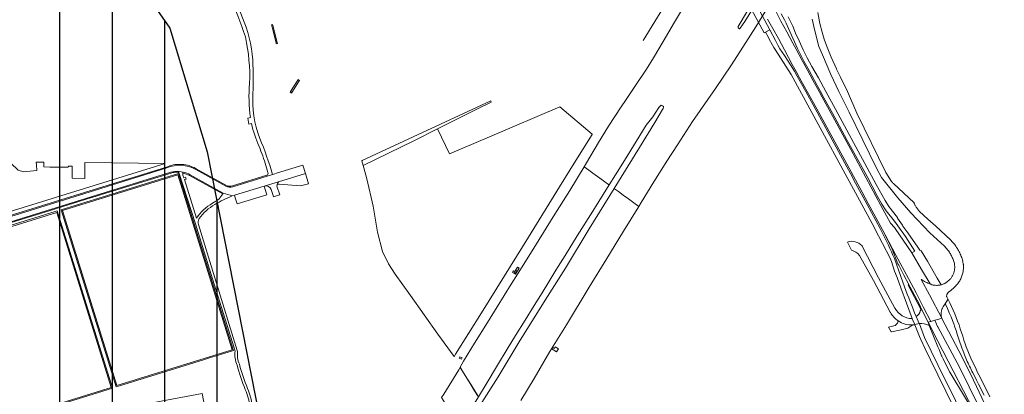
# Model space of a CAD drawing. Extents: x 148869 to 161638, y 453607 to 469810.
# Tile 482 of 656: x 155975 to 156538, y 461327 to 461541. Entities that reach past the tile are written whole.
import ezdxf
from ezdxf.lldxf.tags import DXFTag

# ---------------------------------------------------------------- set-up
doc = ezdxf.new("R2010")
doc.units = 0
doc.layers.add('2024', color=160, linetype='CONTINUOUS')
doc.layers.add('2024 hatch', color=160, linetype='CONTINUOUS')
for name, color, linetype, lineweight in [('B-OI-RI-DRUKLEIDING-G-niet meenemen', 190, 'RI-PERS', 18), ('B-OI-RI-VACUUMLEIDING-G-niet meenemen', 190, 'RI-VACUUM', 18), ('B-RO-VH-VERHARDING_ASFALT-GV', 251, 'CONTINUOUS', 18), ('B-RO-VH-VERHARDING_BEDRIJFSVLOERPLAAT-GV', 251, 'CONTINUOUS', 18), ('B-RO-VH-VERHARDING_GESLOTEN-GV', 251, 'CONTINUOUS', 18), ('B-RO-VH-VERHARDING_GRASBETONSTEEN-GV', 251, 'CONTINUOUS', 18), ('B-RO-VH-VERHARDING_OPEN-GV', 251, 'CONTINUOUS', 18), ('B-RO-VH-VERHARDING_STRAATBAKSTEEN-GV', 251, 'CONTINUOUS', 18), ('B-RO-VH-VERHARDING_TEGEL_RUBBER-GV', 251, 'CONTINUOUS', 18)]:
    doc.layers.add(name, color=color, linetype=linetype, lineweight=lineweight)
tags = doc.linetypes.add('RI-PERS', pattern='A,7,-2,["P",Standard,S=1.8,R=0,X=-0.5,Y=-0.9],-2,7,-2,[102,NLCS.SHX,S=1,R=180,X=0,Y=0],-2', length=22).pattern_tags.tags
tags[6] = DXFTag(74, 10)
tags = doc.linetypes.add('RI-VACUUM', pattern='A,7,-2,["V",Standard,S=1.8,R=0,X=-0.5,Y=-0.9],-2,7,-2,[102,NLCS.SHX,S=1,R=180,X=0,Y=0],-2', length=22).pattern_tags.tags
tags[6] = DXFTag(74, 10)

msp = doc.modelspace()

# ---------------------------------------------------------------- hatches: boundary and pattern name
at = {"layer": '2024 hatch'}
h = msp.add_hatch(dxfattribs=at)
h.set_pattern_fill('ANSI31', color=256, scale=29.988, angle=45)
h.set_pattern_definition([(90, (0, 0), (-29.988, 0), [])])
h.paths.add_polyline_path([(154831.69, 462220.79), (155444.64, 461906.6), (155731.7, 461985.63), (155857.3, 461818.44), (156014.78, 461601.83), (156060.4, 461536.42), (156081.9, 461465.46), (156157.24, 461082.37), (155797.14, 460855.73), (155567.09, 461168.91), (155534.07, 461230.34), (155509.32, 461273.71), (155475.23, 461315.96), (155413.29, 461389.05)])

# ---------------------------------------------------------------- linework, layer by layer
at = {"layer": '2024', "flags": 128}
msp.add_lwpolyline([(154831.69, 462220.79), (155444.64, 461906.6), (155731.7, 461985.63), (155857.3, 461818.44), (156014.78, 461601.83), (156060.4, 461536.42), (156081.9, 461465.46), (156157.24, 461082.37), (155797.14, 460855.73), (155567.09, 461168.91), (155534.07, 461230.34), (155509.32, 461273.71), (155475.23, 461315.96), (155413.29, 461389.05)], close=True, dxfattribs=at)
at = {"layer": 'B-OI-RI-DRUKLEIDING-G-niet meenemen'}
msp.add_line((156358.66, 461573.75), (156331.27, 461529.31), dxfattribs=at)
at = {"layer": 'B-OI-RI-VACUUMLEIDING-G-niet meenemen'}
msp.add_line((156358.66, 461573.75), (156331.27, 461529.31), dxfattribs=at)
at = {"layer": 'B-RO-VH-VERHARDING_ASFALT-GV', "flags": 128}
for points in [[(156380.05, 461579.59), (156372.48, 461593.7), (156369.18, 461592.06), (156400.61, 461533.73), (156403.88, 461535.41), (156395.37, 461551.16), (156388.14, 461564.79)], [(156244.39, 461494.06), (156244.24, 461494.69), (156199.71, 461474.03), (156170.51, 461460.49), (156170.38, 461460.43), (156171.15, 461457.69), (156200.03, 461471.82), (156213.55, 461478.6), (156236.14, 461489.92)], [(156243.39, 461474.12), (156220.43, 461464.29), (156213.55, 461478.6), (156200.03, 461471.82), (156171.15, 461457.69), (156171.53, 461456.37), (156173.28, 461450), (156176.84, 461434.28), (156179.29, 461419.46), (156182.07, 461408.34), (156185.63, 461401.37), (156189.31, 461395.47), (156198.12, 461383.2), (156213.89, 461361.07), (156223.21, 461348.13), (156223.35, 461348.32), (156224.01, 461349.55), (156238.79, 461373.24), (156251.95, 461394.41), (156265.7, 461416.6), (156283.54, 461445.42), (156289.42, 461454.93), (156292.88, 461460.46), (156302.13, 461475.52), (156302.1, 461475.55), (156283.68, 461491.34)], [(155968.2, 461457.68), (155965.24, 461454.43), (155961.96, 461457.4), (155963.12, 461458.68), (155949.5, 461454.59), (155957.23, 461427.72), (156057.74, 461458.85), (156011.86, 461459.32), (156011.81, 461450.28), (156004.59, 461450.32), (156004.64, 461457.33), (156002.71, 461457.35), (156002.15, 461456.76), (155991.7, 461456.79), (155988.32, 461456.85), (155988.36, 461459.57), (155984.8, 461459.61), (155983.95, 461459.65), (155984.09, 461457.92), (155984.38, 461454.71), (155976.68, 461454.02), (155973.76, 461455.02), (155969.43, 461459.04)], [(156494.36, 461367.81), (156495.88, 461368.25), (156491.63, 461376.62), (156487.55, 461384.63), (156483.23, 461392.92), (156475.95, 461406.27), (156469.85, 461417.85), (156473.38, 461410.56), (156473.76, 461409.68), (156477.12, 461401.34), (156477.55, 461400.45), (156480.57, 461394.85), (156483.43, 461389.39), (156484.18, 461387.88), (156489.38, 461377.95), (156490.65, 461375.37)], [(156495.84, 461346.3), (156500, 461337.74), (156522.99, 461290.41), (156525.39, 461291.4), (156506.95, 461329.22), (156505.7, 461331.76), (156500, 461343.46), (156492.38, 461359.08), (156489.37, 461366.93), (156489.32, 461367.06), (156489.27, 461367.18), (156486.72, 461366.5), (156486.77, 461366.38), (156486.82, 461366.25), (156489.48, 461359.68), (156490.15, 461358.01), (156492.79, 461352.57)], [(156500, 461356.91), (156494.36, 461367.81), (156494.91, 461366.14), (156494.95, 461366.01), (156495, 461365.89), (156500, 461353.69), (156500.63, 461352.14), (156502.08, 461348.61), (156502.13, 461348.5), (156502.19, 461348.36), (156502.98, 461346.78), (156506.65, 461339.37), (156506.72, 461339.25), (156506.79, 461339.12), (156510.23, 461333.43), (156511.69, 461331.03), (156523.49, 461311.53)]]:
    msp.add_lwpolyline(points, close=True, dxfattribs=at)
at = {"layer": 'B-RO-VH-VERHARDING_ASFALT-GV'}
for points in [[(156103, 461539.91, 0.048127), (156094.3, 461558.96)], [(156094.21, 461555.09, -0.041309), (156103.67, 461531.33)], [(156108.04, 461515.08, 0.08578), (156103, 461539.91)], [(156103.67, 461531.33, -0.065296), (156106.11, 461504.71)], [(156107.99, 461499.28, 0.026527), (156108.04, 461515.08)], [(156106.11, 461504.71, 0.059479), (156106.59, 461485.12)], [(156111.9, 461473.21, -0.102454), (156107.99, 461499.28)], [(156107.24, 461481.74, 0.055386), (156111.54, 461468.61)], [(156119.18, 461452.53, 0.031397), (156111.9, 461473.21)], [(156111.54, 461468.61, -0.020235), (156115.45, 461457.61)], [(156075.3, 461455.37, 0.236522), (156058.72, 461456.31)], [(156061.04, 461453.83, -0.107497), (156065.71, 461454.18)], [(156067.95, 461452.03, -0.145474), (156067.87, 461453.33)], [(156067.87, 461453.33, -0.053065), (156068.04, 461453.81)], [(156068.04, 461453.81, -0.086763), (156072.03, 461452.35)], [(156116.6, 461453.7, -0.370662), (156115.89, 461452.05)], [(156096.49, 461445.53, -0.215283), (156092.57, 461445.82)], [(156114.36, 461445.81, -0.021445), (156114.5, 461445.85)], [(156114.5, 461445.85, -0.387478), (156118.43, 461443.86)], [(156121.73, 461445.84, -0.07459), (156121.94, 461447)], [(156121.94, 461447, -0.097109), (156122.72, 461448.33)], [(156086.22, 461435.27, -0.052526), (156096.21, 461440.21)], [(156089.12, 461439.17, -0.057765), (156087.82, 461437.81)], [(156091.02, 461441.87, 0.019131), (156096.21, 461440.21)], [(156096.21, 461440.21, -0.019131), (156091.02, 461441.87)], [(156084.79, 461436.04, 0.106146), (156075.64, 461427.46)], [(156077.27, 461427.22, -0.117832), (156086.22, 461435.27)], [(156076.77, 461423.82, -0.206078), (156077.27, 461427.22)], [(156475.06, 461404.27, 0.018403), (156467.92, 461419.64)], [(156487.56, 461371.15, -0.008763), (156480.87, 461388.17)], [(156097.8, 461351.29, 0.133184), (156098.95, 461343.28)], [(156100.28, 461343.74, -0.134825), (156099.19, 461351.12)], [(156098.95, 461343.28, 0.028609), (156103.65, 461329.23)], [(156104.94, 461329.77, -0.028645), (156100.28, 461343.74)], [(156103.65, 461329.23, -0.076416), (156106.27, 461319.62)], [(156107.66, 461319.82, 0.075985), (156104.94, 461329.77)]]:
    msp.add_lwpolyline(points, format="xyb", dxfattribs=at)
at = {"layer": 'B-RO-VH-VERHARDING_ASFALT-GV', "flags": 128}
for points in [[(156402.41, 461541.45), (156405.45, 461536.22), (156408.76, 461530.41), (156412.19, 461523.98), (156414.54, 461519.64), (156416.61, 461515.61), (156418.89, 461511.51), (156420.87, 461507.95), (156423.41, 461503.19), (156425.15, 461500), (156430.7, 461490.19), (156436.36, 461479.61), (156447.81, 461458.61), (156456.57, 461442.4), (156460.16, 461435.9), (156465.53, 461425.8), (156469.85, 461417.85), (156475.95, 461406.27), (156483.23, 461392.92), (156487.55, 461384.63), (156491.63, 461376.62), (156495.88, 461368.25), (156498.25, 461368.93), (156500, 461369.43), (156502.23, 461370.07), (156495.18, 461383.47), (156490.36, 461392.4), (156490.55, 461392.28), (156491.15, 461391.91), (156491.75, 461391.55), (156492.37, 461391.21), (156492.99, 461390.88), (156493.62, 461390.57), (156494.25, 461390.27), (156494.9, 461389.98), (156495.58, 461389.8), (156490.54, 461398.08), (156485.11, 461407.67), (156475.44, 461421.49), (156475.08, 461422.04), (156472.89, 461424.63), (156467.36, 461434.79), (156450.07, 461466.79), (156439.85, 461485.66), (156433.79, 461496.86), (156432.02, 461500), (156428.49, 461506.54), (156425.33, 461512.33), (156422.37, 461517.86), (156418.8, 461524.32), (156417, 461527.77), (156413.51, 461534.22), (156410.17, 461540.41), (156407.42, 461545.68)], [(156427.94, 461541.48), (156429.5, 461534.83), (156431.94, 461525.87), (156433.93, 461521.15), (156438.74, 461509.87), (156443.32, 461500), (156448.48, 461489.8), (156449.26, 461488.19), (156464.85, 461456.22), (156467.66, 461450.81), (156477.04, 461439.04), (156484.52, 461430.5), (156495.4, 461419.16), (156503.75, 461411.4), (156503.96, 461411.18), (156504.36, 461410.76), (156504.76, 461410.32), (156505.14, 461409.87), (156505.51, 461409.41), (156505.87, 461408.94), (156506.21, 461408.47), (156506.54, 461407.98), (156506.86, 461407.48), (156507.16, 461406.98), (156507.45, 461406.47), (156507.73, 461405.95), (156507.99, 461405.42), (156508.24, 461404.89), (156508.48, 461404.34), (156508.7, 461403.8), (156508.9, 461403.24), (156509.09, 461402.69), (156509.26, 461402.12), (156509.42, 461401.56), (156509.55, 461400.57), (156509.57, 461400.4), (156509.6, 461400), (156509.62, 461399.59), (156509.61, 461399.18), (156509.6, 461398.78), (156509.57, 461398.37), (156509.52, 461397.97), (156509.45, 461397.57), (156509.37, 461397.17), (156509.28, 461396.77), (156509.17, 461396.38), (156509.04, 461396), (156508.9, 461395.61), (156508.74, 461395.24), (156508.57, 461394.87), (156508.38, 461394.51), (156508.18, 461394.16), (156507.97, 461393.81), (156507.74, 461393.47), (156507.5, 461393.15), (156507.25, 461392.83), (156506.99, 461392.52), (156506.71, 461392.22), (156505.89, 461391.47), (156505.88, 461391.46), (156505.57, 461391.2), (156505.25, 461390.96), (156504.92, 461390.72), (156504.58, 461390.51), (156504.23, 461390.3), (156503.88, 461390.11), (156503.52, 461389.93), (156503.15, 461389.77), (156502.77, 461389.62), (156502.39, 461389.48), (156502.01, 461389.36), (156501.79, 461389.31), (156501.62, 461389.26), (156501.22, 461389.17), (156500.83, 461389.1), (156500.43, 461389.04), (156500.03, 461389), (156499.62, 461388.98), (156499.22, 461388.97), (156498.42, 461389), (156498.02, 461389.04), (156497.62, 461389.09), (156497.22, 461389.16), (156496.83, 461389.25), (156496.44, 461389.35), (156495.58, 461389.8), (156494.9, 461389.98), (156494.25, 461390.27), (156493.62, 461390.57), (156492.99, 461390.88), (156492.37, 461391.21), (156491.75, 461391.55), (156491.15, 461391.91), (156490.55, 461392.28), (156490.36, 461392.4), (156495.18, 461383.47), (156502.23, 461370.07), (156502.25, 461370.08), (156502.18, 461370.29), (156502.09, 461370.65), (156502.01, 461371), (156501.95, 461371.36), (156501.9, 461371.72), (156501.87, 461372.08), (156501.86, 461372.45), (156501.86, 461372.81), (156501.88, 461373.17), (156501.91, 461373.54), (156501.96, 461373.9), (156502.02, 461374.26), (156502.11, 461374.61), (156502.2, 461374.96), (156502.31, 461375.31), (156502.44, 461375.65), (156502.58, 461375.99), (156502.74, 461376.32), (156502.91, 461376.64), (156503.09, 461376.95), (156503.19, 461377.1), (156504.11, 461378.46), (156505.73, 461380.78), (156505.83, 461380.93), (156505.02, 461382.38), (156505, 461382.59), (156504.99, 461382.79), (156505, 461383), (156505.06, 461383.42), (156505.11, 461383.62), (156505.18, 461383.82), (156505.27, 461384.01), (156505.36, 461384.19), (156505.6, 461384.53), (156505.74, 461384.69), (156505.89, 461384.84), (156506.05, 461384.97), (156506.06, 461384.98), (156507.34, 461386.01), (156509.22, 461387.74), (156510.23, 461388.66), (156510.71, 461389.18), (156511.11, 461389.64), (156511.48, 461390.11), (156511.84, 461390.6), (156512.17, 461391.1), (156512.49, 461391.61), (156512.79, 461392.14), (156513.06, 461392.68), (156513.11, 461392.77), (156513.32, 461393.22), (156513.55, 461393.78), (156513.76, 461394.34), (156513.95, 461394.92), (156514.11, 461395.5), (156514.26, 461396.09), (156514.37, 461396.68), (156514.47, 461397.27), (156514.54, 461397.87), (156514.59, 461398.47), (156514.61, 461398.95), (156514.61, 461399.08), (156514.62, 461399.68), (156514.59, 461400.28), (156514.55, 461400.85), (156514.52, 461401.17), (156514.33, 461402.57), (156514.06, 461403.53), (156513.85, 461404.23), (156513.61, 461404.91), (156513.36, 461405.59), (156513.09, 461406.27), (156512.81, 461406.93), (156512.5, 461407.59), (156512.18, 461408.24), (156511.84, 461408.88), (156511.48, 461409.51), (156511.11, 461410.13), (156510.71, 461410.74), (156510.31, 461411.34), (156509.88, 461411.92), (156509.44, 461412.5), (156508.99, 461413.06), (156508.52, 461413.61), (156508.03, 461414.15), (156507.54, 461414.67), (156507.23, 461414.99), (156498.81, 461422.82), (156494.29, 461426.99), (156489.54, 461431.38), (156487.77, 461433.53), (156487.53, 461433.85), (156487.31, 461434.18), (156487.1, 461434.53), (156486.91, 461434.88), (156486.88, 461434.93), (156486.73, 461435.24), (156486.56, 461435.6), (156486.41, 461435.97), (156486.32, 461436.23), (156474.5, 461447.43), (156474.26, 461447.62), (156474.03, 461447.84), (156473.8, 461448.06), (156473.6, 461448.29), (156473.4, 461448.53), (156470.17, 461453.66), (156453.69, 461487.7), (156448.27, 461500), (156444.24, 461508.37), (156442.03, 461512.97), (156441.97, 461513.09), (156438.94, 461519.75), (156436.22, 461526.46), (156434.93, 461530.12), (156433.79, 461534.05), (156432.47, 461539), (156431.24, 461545.43)], [(156410.38, 461544.51), (156412.18, 461541.22), (156413.12, 461539.21), (156414.44, 461536.25), (156416.94, 461530.59), (156419.58, 461524.66), (156423.25, 461517.47), (156426.27, 461512.06), (156430.82, 461503.59), (156432.77, 461500), (156434.78, 461496.51), (156439.62, 461487.66), (156443.59, 461480.26), (156448.02, 461472.06), (156459.52, 461451.3), (156465.32, 461440.34), (156467.92, 461435.58), (156470.47, 461431.68), (156475.14, 461425.78), (156477.14, 461423.08), (156481.36, 461416.91), (156486.77, 461408.66), (156485.11, 461407.67), (156490.54, 461398.08), (156495.58, 461389.8), (156496.44, 461389.35), (156496.83, 461389.25), (156497.22, 461389.16), (156497.62, 461389.09), (156498.02, 461389.04), (156498.42, 461389), (156499.22, 461388.97), (156499.62, 461388.98), (156500.03, 461389), (156500.43, 461389.04), (156500.83, 461389.1), (156501.22, 461389.17), (156501.62, 461389.26), (156501.79, 461389.31), (156499.57, 461393.11), (156493.95, 461402.74), (156490.42, 461408.8), (156489.61, 461409.22), (156488.49, 461410.83), (156482.73, 461418.98), (156479.95, 461422.81), (156479.74, 461423.48), (156476.82, 461427.55), (156476.82, 461427.8), (156471.91, 461434.09), (156469.73, 461437.6), (156464.74, 461446.8), (156464.72, 461446.85), (156441.35, 461490.01), (156435.89, 461500), (156431.6, 461507.85), (156427.9, 461514.5), (156425.23, 461519.38), (156422.83, 461524.01), (156420.61, 461529.05), (156418.59, 461533.5), (156416.92, 461537.49), (156414.22, 461542.83)], [(156403.88, 461535.41), (156401.4, 461534.13), (156403.04, 461531.02), (156403.33, 461530.48), (156405.39, 461526.63), (156406.11, 461525.37), (156406.88, 461524.13), (156416.1, 461509.82), (156463.46, 461422.25), (156463.96, 461421.34), (156472.62, 461404.49), (156473.34, 461402.55), (156475.23, 461397.09), (156476.74, 461393.49), (156478.85, 461387.54), (156481.99, 461378.69), (156485.2, 461370.06), (156485.25, 461369.93), (156485.3, 461369.81), (156486.72, 461366.5), (156489.27, 461367.18), (156487.61, 461371.03), (156487.56, 461371.15)], [(156467.92, 461419.64), (156466.88, 461421.62), (156459.56, 461435.3), (156452.8, 461447.53), (156449.93, 461453.03), (156447.86, 461456.86), (156429.7, 461490.37), (156424.32, 461500), (156419.51, 461508.94), (156418, 461511.64), (156415.6, 461515.36), (156412.16, 461520.78), (156409.56, 461524.62), (156408.3, 461526.69), (156407.04, 461529.29), (156403.88, 461535.41)], [(156106.59, 461485.12), (156105.04, 461484.87), (156105.7, 461481.39), (156107.24, 461481.74)], [(156058.72, 461456.31), (156011.77, 461441.71), (155952.02, 461423.13), (155924.72, 461414.62), (155925.58, 461411.73), (155925.98, 461411.86), (155964, 461423.73), (156015.41, 461439.71), (156061.04, 461453.83)], [(156092.57, 461445.82), (156075.3, 461455.37)], [(156114.5, 461445.85), (156122.72, 461448.33), (156138.06, 461453), (156136.55, 461457.82), (156122.14, 461453.38), (156120, 461452.76), (156119.18, 461452.53), (156116.07, 461451.53), (156096.49, 461445.53)], [(156115.45, 461457.61), (156116.6, 461453.7)], [(156068.04, 461453.81), (156066.98, 461454.03), (156065.71, 461454.18), (156065.64, 461453.69), (156075.11, 461424.27), (156084.95, 461392.72), (156097.24, 461353.12), (156097.8, 461351.29)], [(156065.71, 461454.18), (156066.98, 461454.03), (156068.04, 461453.81)], [(156075.64, 461427.46), (156068.76, 461449.57), (156069.71, 461449.89), (156069.39, 461450.94), (156068.43, 461450.61), (156067.95, 461452.03)], [(156072.03, 461452.35), (156091.02, 461441.87)], [(156115.89, 461452.05), (156116.07, 461451.53), (156119.18, 461452.53)], [(156096.21, 461440.21), (156097.42, 461440.61), (156114.36, 461445.81)], [(156122.72, 461448.33), (156114.5, 461445.85)], [(156118.43, 461443.86), (156119.43, 461440.98), (156119.85, 461439.76), (156123.27, 461440.78), (156123.44, 461440.83), (156121.73, 461445.84)], [(156091.02, 461441.87), (156090.73, 461441.46), (156089.12, 461439.17)], [(156087.82, 461437.81), (156084.79, 461436.04)], [(156099.19, 461351.12), (156099.02, 461351.67), (156086.29, 461393.23), (156076.77, 461423.82)], [(156480.87, 461388.17), (156478.83, 461393.96), (156475.06, 461404.27)], [(156505.83, 461380.93), (156505.73, 461380.78), (156504.11, 461378.46), (156505.01, 461376.58), (156505.88, 461374.69), (156506.71, 461372.78), (156507.52, 461370.86), (156508.29, 461368.92), (156509.03, 461366.97), (156509.73, 461365.01), (156510.4, 461363.04), (156511.03, 461361.05), (156511.75, 461358.76), (156512.5, 461356.48), (156513.3, 461354.22), (156513.93, 461352.52), (156514.07, 461352.15), (156514.44, 461351.17), (156514.82, 461350.21), (156515.21, 461349.24), (156515.6, 461348.27), (156516.01, 461347.31), (156516.42, 461346.36), (156516.83, 461345.4), (156517.26, 461344.45), (156517.69, 461343.5), (156518.13, 461342.56), (156518.58, 461341.61), (156519.03, 461340.68), (156519.49, 461339.74), (156519.96, 461338.81), (156521.05, 461336.68), (156522.14, 461334.55), (156523.22, 461332.41), (156524.29, 461330.27), (156525.35, 461328.12), (156526.41, 461325.97)], [(156529.77, 461324.99), (156528.73, 461327.13), (156527.68, 461329.26), (156526.62, 461331.39), (156525.56, 461333.51), (156524.49, 461335.64), (156523.42, 461337.76), (156522.33, 461339.87), (156522.28, 461339.99), (156521.85, 461340.88), (156521.79, 461341.01), (156518.85, 461347.33), (156516.24, 461353.8), (156515.62, 461355.5), (156514.88, 461357.63), (156514.18, 461359.77), (156513.51, 461361.92), (156512.81, 461364.09), (156512.07, 461366.25), (156511.29, 461368.39), (156510.47, 461370.52), (156509.62, 461372.63), (156508.72, 461374.73), (156507.8, 461376.82), (156506.83, 461378.88), (156505.83, 461380.93)], [(156528.85, 461308.24), (156512.26, 461342.16), (156500, 461365.15), (156499.82, 461365.48), (156498.25, 461368.93), (156495.88, 461368.25), (156494.36, 461367.81), (156500, 461356.91), (156523.49, 461311.53)], [(156537.99, 461297.4), (156518.77, 461337.95), (156511.98, 461351.44), (156502.3, 461369.95), (156502.25, 461370.08), (156502.23, 461370.07), (156500, 461369.43), (156498.25, 461368.93), (156499.82, 461365.48), (156500, 461365.15), (156512.26, 461342.16), (156528.85, 461308.24)]]:
    msp.add_lwpolyline(points, dxfattribs=at)
at = {"layer": 'B-RO-VH-VERHARDING_BEDRIJFSVLOERPLAAT-GV', "flags": 128}
for points in [[(156079.69, 461346.28), (156083.74, 461347.54), (156086.49, 461348.39), (156096.86, 461351.63), (156065.39, 461453.01), (156016.85, 461437.98), (156015.51, 461437.56), (155998.33, 461432.24), (156029.83, 461330.78), (156031.03, 461331.14)], [(155999.09, 461431.82), (156064.99, 461452.24), (156096.09, 461352.07), (156030.2, 461331.55)], [(155996.07, 461431.75), (155994.78, 461431.35), (155928.98, 461410.78), (155929.01, 461410.66), (155960.47, 461309.22), (155960.58, 461309.26), (156027.61, 461330.13)], [(155995.77, 461430.81), (156026.88, 461330.51), (155961.03, 461310), (155929.89, 461410.27)]]:
    msp.add_lwpolyline(points, close=True, dxfattribs=at)
at = {"layer": 'B-RO-VH-VERHARDING_GESLOTEN-GV', "flags": 128}
for points in [[(156407.27, 461572.47), (156407.37, 461572.5), (156408.7, 461571.48), (156408.61, 461571.23), (156389.51, 461540.14), (156386.78, 461536.38), (156386.57, 461536.07), (156386.4, 461536.09), (156385.69, 461536.65), (156385.62, 461536.91), (156385.75, 461537.37), (156390.97, 461546.36), (156404.57, 461568.2)], [(156407.27, 461572.47), (156404.57, 461568.2), (156390.97, 461546.36), (156385.75, 461537.37), (156385.62, 461536.91), (156385.69, 461536.65), (156386.4, 461536.09), (156386.57, 461536.07), (156386.78, 461536.38), (156389.51, 461540.14), (156408.61, 461571.23), (156408.7, 461571.48), (156407.37, 461572.5)], [(156257.9, 461396.91), (156257.13, 461397.38), (156256.55, 461396.43), (156258.24, 461395.39), (156260.33, 461398.76), (156259.4, 461399.33)], [(156257.52, 461396.01), (156258.17, 461395.61), (156259.18, 461397.29), (156258.53, 461397.69)], [(156259.18, 461397.29), (156258.17, 461395.61), (156257.52, 461396.01), (156258.53, 461397.69)], [(156280.51, 461352.87), (156279.72, 461353.33), (156279.16, 461352.38), (156281.79, 461350.84), (156282.82, 461352.6), (156280.99, 461353.68)], [(156226.46, 461348), (156226.11, 461347.33), (156227.31, 461346.7), (156227.66, 461347.36)], [(156234.87, 461328.45), (156232.81, 461331.77), (156230.73, 461335.12), (156228.45, 461338.79), (156226.52, 461341.9), (156225.76, 461340.57), (156217.2, 461326.6), (156215.99, 461324.72), (156217.89, 461321.68), (156220.17, 461318.05), (156222.26, 461314.71), (156224.33, 461311.41), (156225.94, 461308.83), (156226.51, 461307.92), (156234.59, 461321.03), (156237, 461325.03), (156236.48, 461325.86)]]:
    msp.add_lwpolyline(points, close=True, dxfattribs=at)
for points in [[(156356.95, 461552.9), (156349.27, 461539.88), (156342.82, 461528.8), (156337.33, 461519.45), (156333.22, 461512.8), (156327.01, 461503.47), (156321.16, 461494.84), (156318.77, 461491.24), (156311.42, 461480.13), (156305.79, 461470.78), (156298.95, 461459.21), (156297.61, 461456.99), (156300.31, 461455.02), (156302.57, 461453.36), (156306.53, 461450.46), (156309.35, 461448.39), (156311.58, 461446.76), (156311.85, 461446.56), (156315.53, 461452.4), (156320.63, 461460.57), (156327.36, 461471.38), (156333.11, 461480.69), (156335.33, 461483.64), (156336.92, 461485.61), (156340.24, 461490.84), (156341.7, 461492.2), (156342.42, 461491.77), (156342.93, 461491.41), (156342.92, 461491.05), (156342.68, 461490.33), (156342.43, 461489.77), (156338, 461482.4), (156329.17, 461468.04), (156314.69, 461444.48), (156314.95, 461444.29), (156317.14, 461442.69), (156319.94, 461440.64), (156322.89, 461438.47), (156325.95, 461436.23), (156328.77, 461434.16), (156330.18, 461436.48), (156337.4, 461448.24), (156344.87, 461460.22), (156350.88, 461469.56), (156359.62, 461482.91), (156372.63, 461501.85), (156381.78, 461515.41), (156388.4, 461525.41), (156395.72, 461537.17), (156410.34, 461560.95)], [(156237.06, 461325.12), (156241.44, 461332.41), (156247.98, 461343.27), (156253.46, 461352.4), (156258.27, 461360.26), (156263.74, 461369.09), (156268.86, 461377.36), (156273.48, 461384.76), (156277.3, 461390.97), (156281.43, 461397.72), (156286.64, 461406.04), (156293.63, 461417.31), (156302.55, 461431.52), (156311.85, 461446.56), (156311.58, 461446.76), (156309.35, 461448.39), (156306.53, 461450.46), (156302.57, 461453.36), (156300.31, 461455.02), (156297.61, 461456.99), (156289.29, 461443.36), (156279.81, 461428.19), (156270.21, 461412.81), (156262.98, 461401.15), (156255.81, 461389.67), (156247.68, 461376.71), (156242.19, 461367.62), (156234.86, 461355.78), (156228.59, 461345.46), (156226.58, 461341.99), (156228.51, 461338.88), (156230.79, 461335.22), (156232.87, 461331.86), (156234.93, 461328.55), (156236.54, 461325.96)], [(156261.3, 461322.94), (156268.94, 461335.56), (156277.99, 461350.99), (156287.45, 461366.38), (156300.41, 461388.01), (156310.48, 461404.41), (156320.03, 461420), (156328.77, 461434.16), (156325.95, 461436.23), (156322.89, 461438.47), (156319.94, 461440.64), (156317.14, 461442.69), (156314.95, 461444.29), (156314.69, 461444.48), (156300.5, 461421.37), (156286.89, 461398.87), (156276.61, 461382.51), (156260.9, 461357.46), (156248.26, 461336.59), (156239.09, 461321.85)]]:
    msp.add_lwpolyline(points, dxfattribs=at)
at = {"layer": 'B-RO-VH-VERHARDING_GRASBETONSTEEN-GV', "flags": 128}
for points in [[(156058.55, 461456.78), (156011.63, 461442.19), (155957.27, 461425.29), (155952.65, 461423.85), (155951.87, 461423.61), (155924.59, 461415.1), (155924.72, 461414.62), (155952.02, 461423.13), (156011.77, 461441.71), (156058.72, 461456.31)], [(156075.3, 461455.37), (156092.57, 461445.82)], [(156092.81, 461446.26), (156075.55, 461455.81)], [(156061.04, 461453.83), (156015.41, 461439.71), (155964, 461423.73), (155925.98, 461411.86), (155925.58, 461411.73)], [(155925.58, 461411.73), (155925.73, 461411.26), (155964.15, 461423.25), (155994.38, 461432.65), (155995.67, 461433.05), (156015.05, 461439.08), (156015.56, 461439.23), (156016.37, 461439.48), (156061.18, 461453.35)], [(156065.64, 461453.69), (156065.71, 461454.18)], [(156071.78, 461451.91), (156090.73, 461441.46), (156091.02, 461441.87)], [(156091.02, 461441.87), (156072.03, 461452.35)], [(156096.49, 461445.53), (156116.07, 461451.53), (156115.89, 461452.05), (156096.33, 461446.01)], [(156122.94, 461446.93), (156135.31, 461445.97), (156139.86, 461447.24), (156138.06, 461453), (156122.72, 461448.33)], [(156121.94, 461447), (156122.94, 461446.93)]]:
    msp.add_lwpolyline(points, dxfattribs=at)
at = {"layer": 'B-RO-VH-VERHARDING_GRASBETONSTEEN-GV'}
for points in [[(156062.42, 461457.98, 0.053293), (156058.55, 461456.78)], [(156058.72, 461456.31, -0.236522), (156075.3, 461455.37)], [(156070.51, 461457.81, 0.107458), (156062.42, 461457.98)], [(156075.55, 461455.81, 0.071253), (156070.51, 461457.81)], [(156065.71, 461454.18, 0.107497), (156061.04, 461453.83)], [(156061.18, 461453.35, -0.087603), (156064.8, 461453.77)], [(156064.8, 461453.77, -0.020372), (156065.64, 461453.69)], [(156068.04, 461453.81, 0.053065), (156067.87, 461453.33)], [(156067.87, 461453.33, -0.08872), (156071.78, 461451.91)], [(156072.03, 461452.35, 0.086763), (156068.04, 461453.81)], [(156092.57, 461445.82, 0.215283), (156096.49, 461445.53)], [(156096.33, 461446.01, -0.215875), (156092.81, 461446.26)], [(156122.72, 461448.33, 0.097109), (156121.94, 461447)]]:
    msp.add_lwpolyline(points, format="xyb", dxfattribs=at)
at = {"layer": 'B-RO-VH-VERHARDING_GRASBETONSTEEN-GV', "flags": 128}
for points in [[(156097.42, 461440.61), (156098.08, 461438.51), (156098.96, 461435.72), (156115.88, 461440.94), (156114.36, 461445.81)], [(156490.35, 461374.92), (156490.65, 461375.37), (156489.38, 461377.95), (156484.18, 461387.88), (156483.43, 461389.39), (156482.94, 461389.11)]]:
    msp.add_lwpolyline(points, close=True, dxfattribs=at)
at = {"layer": 'B-RO-VH-VERHARDING_OPEN-GV', "flags": 128}
for points in [[(156119.43, 461537.89), (156119.28, 461538.47), (156118.6, 461538.29), (156118.75, 461537.71)], [(156119.43, 461537.89), (156118.75, 461537.71), (156119.33, 461535.42), (156121.22, 461528.03), (156121.9, 461528.2)], [(156121.22, 461528.03), (156121.36, 461527.45), (156122.05, 461527.62), (156121.9, 461528.2)], [(156129.5, 461500), (156130.34, 461499.48), (156134.47, 461506.12), (156133.63, 461506.65)], [(156133.63, 461506.65), (156134.47, 461506.12), (156134.63, 461506.38), (156133.79, 461506.9)], [(156130.18, 461499.22), (156130.34, 461499.48), (156129.5, 461500), (156129.34, 461499.75)]]:
    msp.add_lwpolyline(points, close=True, dxfattribs=at)
at = {"layer": 'B-RO-VH-VERHARDING_STRAATBAKSTEEN-GV', "flags": 128}
for points in [[(156448.62, 461413.97), (156448.31, 461413.8), (156448.33, 461413.76), (156450.52, 461409.21), (156450.58, 461409.07)], [(156475.47, 461375.75), (156475.39, 461375.89), (156465.95, 461393.3), (156456.72, 461411.48), (156456.66, 461411.6)], [(156455.11, 461406.11), (156455.18, 461405.99), (156463.09, 461391.74), (156472.76, 461373.59), (156472.85, 461373.43)], [(156487.56, 461371.15), (156487.61, 461371.03), (156489.27, 461367.18), (156489.32, 461367.06)], [(156490.35, 461374.92), (156489.91, 461374.39)], [(156494.95, 461366.01), (156494.91, 461366.14), (156494.36, 461367.81), (156490.65, 461375.37), (156490.35, 461374.92)], [(156477.16, 461368.66), (156476.86, 461367.32), (156475.45, 461365.93), (156471.79, 461364.96), (156473.2, 461362.37), (156473.35, 461362.29), (156478.92, 461363.4), (156482.74, 461364.37), (156485.63, 461366.27)], [(156486.77, 461366.38), (156486.72, 461366.5), (156485.3, 461369.81), (156485.25, 461369.93)]]:
    msp.add_lwpolyline(points, dxfattribs=at)
at = {"layer": 'B-RO-VH-VERHARDING_STRAATBAKSTEEN-GV'}
for points in [[(156452.6, 461413.97, 0.123838), (156448.62, 461413.97)], [(156456.66, 461411.6, 0.144003), (156452.6, 461413.97)], [(156450.58, 461409.07, -0.171959), (156455.11, 461406.11)], [(156472.85, 461373.43, 0.118551), (156477.16, 461368.66)], [(156485.25, 461369.93, -0.262657), (156475.47, 461375.75)], [(156489.91, 461374.39, -0.195134), (156487.56, 461371.15)], [(156485.63, 461366.27, -0.164313), (156477.16, 461368.66)], [(156477.16, 461368.66, 0.164313), (156485.63, 461366.27)], [(156485.63, 461366.27, 0.044616), (156486.77, 461366.38)], [(156489.32, 461367.06, -0.157175), (156494.95, 461366.01)]]:
    msp.add_lwpolyline(points, format="xyb", dxfattribs=at)
at = {"layer": 'B-RO-VH-VERHARDING_TEGEL_RUBBER-GV', "flags": 128}
for points in [[(155999.09, 461431.82), (156030.2, 461331.55), (156096.09, 461352.07), (156064.99, 461452.24)], [(155995.77, 461430.81), (155929.89, 461410.27), (155961.03, 461310), (156026.88, 461330.51)], [(156092.26, 461256.27), (156078.99, 461327.08), (155972.88, 461307.15), (155986.2, 461236.42)]]:
    msp.add_lwpolyline(points, close=True, dxfattribs=at)

doc.saveas('drawing.dxf')
